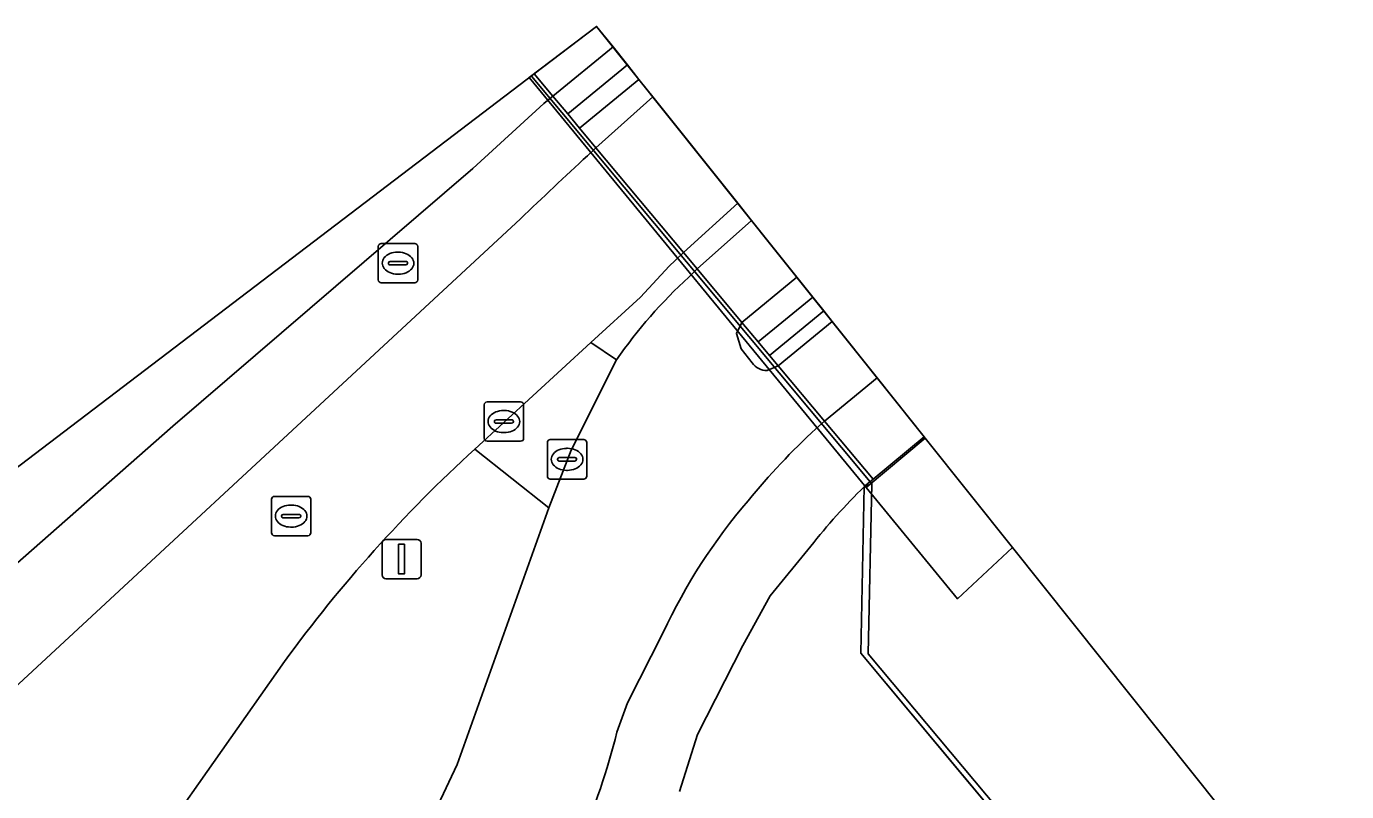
# Model space of a CAD drawing. Extents: x 159716 to 160783, y 383290 to 384031.
# Drawn here: x 160289.53 to 160323.05, y 384011.39 to 384030.82 of the extents above; entities that cross this region are included whole.
import ezdxf

# ---------------------------------------------------------------- set-up
doc = ezdxf.new("R2010")
doc.units = 0
for name, color, linetype in [('IMGEO_Berm_groen', 7, 'Continuous'), ('IMGEO_Brandkraan', 7, 'Continuous'), ('IMGEO_Fietspad_gesloten', 7, 'Continuous'), ('IMGEO_Geluidsscherm', 7, 'Continuous'), ('IMGEO_Groenvoorziening', 7, 'Continuous'), ('IMGEO_Kolk', 7, 'Continuous'), ('IMGEO_Lichtmast', 7, 'Continuous'), ('IMGEO_Muur', 7, 'Continuous'), ('IMGEO_Pijler', 7, 'Continuous'), ('IMGEO_Rijbaan_lokaal_gesloten', 7, 'Continuous'), ('IMGEO_Rioolput', 7, 'Continuous'), ('IMGEO_Spoorbaan_halfverhard', 7, 'Continuous'), ('IMGEO_Terreindeel_gesloten', 7, 'Continuous'), ('IMGEO_Verkeerseiland_gesloten', 7, 'Continuous'), ('IMGEO_Verkeerseiland_open', 7, 'Continuous'), ('IMGEO_Voetpad_open', 7, 'Continuous')]:
    doc.layers.add(name, color=color, linetype=linetype)

msp = doc.modelspace()

# ---------------------------------------------------------------- linework, layer by layer
at = {"layer": 'IMGEO_Berm_groen'}
for points in [[(160300.465, 384012.077), (160302.794, 384018.592), (160300.912, 384020.086)], [(160296.078, 384014.692), (160292.915, 384010.191)], [(160298.712, 384008.36), (160300.465, 384012.077)]]:
    msp.add_lwpolyline(points, dxfattribs=at)
msp.add_arc((160325.366, 383993.308), 36.264, 132.4024, 143.8654, dxfattribs=at)
at = {"layer": 'IMGEO_Brandkraan'}
for p, q in [((160298.461, 384024.382), (160298.461, 384025.234)), ((160298.536, 384025.308), (160299.388, 384025.308)), ((160298.949, 384025.088), (160298.974, 384025.088)), ((160299.462, 384025.234), (160299.462, 384024.382)), ((160298.72, 384024.802), (160298.72, 384024.814)), ((160299.158, 384024.765), (160298.76, 384024.765)), ((160298.763, 384024.851), (160299.161, 384024.851)), ((160299.204, 384024.814), (160299.204, 384024.802)), ((160298.972, 384024.528), (160298.947, 384024.528)), ((160299.388, 384024.308), (160298.536, 384024.308))]:
    msp.add_line(p, q, dxfattribs=at)
for points in [[(160298.461, 384024.382), (160298.461, 384025.234)], [(160298.536, 384025.308), (160299.388, 384025.308)], [(160299.462, 384025.234), (160299.462, 384024.382)], [(160299.388, 384024.308), (160298.536, 384024.308)]]:
    msp.add_lwpolyline(points, dxfattribs=at)
for centre, radius, start, end in [((160298.538, 384025.232), 0.0765, 91.552, 178.448), ((160298.538, 384025.232), 0.0765, 91.552, 178.448), ((160299.386, 384025.232), 0.0765, 1.552, 88.448), ((160299.386, 384025.232), 0.0765, 1.552, 88.448), ((160298.76, 384024.811), 0.0403, 85.8775, 175.7526), ((160298.757, 384024.801), 0.0366, 178.938, 274.7102), ((160299.161, 384024.808), 0.043, 264.8664, 352.4533), ((160299.165, 384024.813), 0.0386, 1.7309, 96.639), ((160298.538, 384024.384), 0.0765, 181.552, 268.448), ((160298.538, 384024.384), 0.0765, 181.552, 268.448), ((160299.386, 384024.384), 0.0765, 271.552, 358.448), ((160299.386, 384024.384), 0.0765, 271.552, 358.448)]:
    msp.add_arc(centre, radius, start, end, dxfattribs=at)
for centre, major_axis, ratio, start_param, end_param in [((160298.948, 384024.808), (-0.387, 0.002), 0.722429, 4.712389, 7.853982), ((160298.973, 384024.808), (-0.39, 0.002), 0.717154, 1.570796, 4.712389)]:
    msp.add_ellipse(centre, major_axis=major_axis, ratio=ratio, start_param=start_param, end_param=end_param, dxfattribs=at)
at = {"layer": 'IMGEO_Fietspad_gesloten'}
for points in [[(160309.09, 384024.449), (160307.938, 384025.893), (160306.56, 384024.66), (160307.696, 384023.301), (160309.09, 384024.449), (160309.09, 384024.449)], [(160307.957, 384022.276), (160307.676, 384022.631), (160307.553, 384023.019), (160307.696, 384023.301), (160306.56, 384024.66), (160306.35, 384024.456)], [(160311.128, 384021.896), (160309.986, 384023.327), (160308.614, 384022.203), (160309.793, 384020.792), (160311.128, 384021.896)], [(160304.513, 384022.352), (160303.362, 384020.06), (160302.794, 384018.592), (160300.465, 384012.077), (160298.712, 384008.36), (160297.215, 384005.333)], [(160309.573, 384020.604), (160309.793, 384020.792), (160308.614, 384022.203), (160308.335, 384022.084)], [(160304.522, 384012.896), (160304.786, 384013.639), (160305.696, 384015.432)]]:
    msp.add_lwpolyline(points, dxfattribs=at)
for centre, radius, start, end in [((160314.534, 384015.456), 12.164, 132.2834, 145.4682), ((160308.319, 384022.52), 0.436, 213.9779, 272.1667), ((160321.689, 384007.485), 17.858, 132.7249, 140.7914), ((160318.941, 384009.254), 14.615, 139.3532, 154.9928), ((160285.551, 384017.713), 19.573, 337.0002, 345.7539)]:
    msp.add_arc(centre, radius, start, end, dxfattribs=at)
at = {"layer": 'IMGEO_Geluidsscherm'}
for points in [[(160310.903, 384014.888), (160310.996, 384019.205), (160302.35, 384029.561)], [(160310.903, 384014.888), (160319.872, 384004.166), (160335.262, 383985.689), (160342.501, 383976.988), (160350.154, 383967.764), (160355.716, 383961.073), (160365.847, 383948.928), (160373.36, 383940.008), (160382.981, 383928.408), (160388.002, 383922.479)]]:
    msp.add_lwpolyline(points, dxfattribs=at)
at = {"layer": 'IMGEO_Groenvoorziening'}
for points in [[(160315.815, 384008.789), (160310.712, 384014.903), (160310.802, 384019.135)], [(160309.44, 384017.617), (160308.41, 384016.358), (160307.715, 384015.095), (160306.564, 384012.842), (160306.108, 384011.388)]]:
    msp.add_lwpolyline(points, dxfattribs=at)
msp.add_arc((160321.996, 384007.722), 15.986, 134.4433, 141.7577, dxfattribs=at)
at = {"layer": 'IMGEO_Kolk'}
for p, q in [((160301.149, 384020.36), (160301.149, 384021.212)), ((160301.224, 384021.286), (160302.076, 384021.286)), ((160301.637, 384021.066), (160301.662, 384021.066)), ((160302.15, 384021.212), (160302.15, 384020.36)), ((160301.408, 384020.78), (160301.408, 384020.792)), ((160301.846, 384020.743), (160301.448, 384020.743)), ((160301.451, 384020.829), (160301.849, 384020.829)), ((160301.892, 384020.792), (160301.892, 384020.78)), ((160301.66, 384020.506), (160301.635, 384020.506)), ((160302.829, 384020.326), (160303.681, 384020.326)), ((160302.076, 384020.286), (160301.224, 384020.286)), ((160302.754, 384019.4), (160302.754, 384020.252)), ((160303.242, 384020.106), (160303.267, 384020.106)), ((160303.755, 384020.252), (160303.755, 384019.4)), ((160303.013, 384019.82), (160303.013, 384019.832)), ((160303.451, 384019.783), (160303.053, 384019.783)), ((160303.056, 384019.869), (160303.454, 384019.869)), ((160303.497, 384019.832), (160303.497, 384019.82)), ((160303.681, 384019.326), (160302.829, 384019.326)), ((160303.265, 384019.546), (160303.24, 384019.546))]:
    msp.add_line(p, q, dxfattribs=at)
for points in [[(160301.149, 384020.36), (160301.149, 384021.212)], [(160301.224, 384021.286), (160302.076, 384021.286)], [(160302.15, 384021.212), (160302.15, 384020.36)], [(160302.829, 384020.326), (160303.681, 384020.326)], [(160302.076, 384020.286), (160301.224, 384020.286)], [(160302.754, 384019.4), (160302.754, 384020.252)], [(160303.755, 384020.252), (160303.755, 384019.4)], [(160303.681, 384019.326), (160302.829, 384019.326)]]:
    msp.add_lwpolyline(points, dxfattribs=at)
for centre, radius, start, end in [((160301.226, 384021.21), 0.0765, 91.552, 178.448), ((160301.226, 384021.21), 0.0765, 91.552, 178.448), ((160302.074, 384021.21), 0.0765, 1.552, 88.448), ((160302.074, 384021.21), 0.0765, 1.552, 88.448), ((160301.448, 384020.789), 0.0403, 85.8775, 175.7526), ((160301.445, 384020.779), 0.0366, 178.938, 274.7102), ((160301.849, 384020.786), 0.043, 264.8664, 352.4533), ((160301.853, 384020.791), 0.0386, 1.7309, 96.639), ((160301.226, 384020.362), 0.0765, 181.552, 268.448), ((160301.226, 384020.362), 0.0765, 181.552, 268.448), ((160302.074, 384020.362), 0.0765, 271.552, 358.448), ((160302.074, 384020.362), 0.0765, 271.552, 358.448), ((160302.831, 384020.25), 0.0765, 91.552, 178.448), ((160302.831, 384020.25), 0.0765, 91.552, 178.448), ((160303.679, 384020.25), 0.0765, 1.552, 88.448), ((160303.679, 384020.25), 0.0765, 1.552, 88.448), ((160303.053, 384019.829), 0.0403, 85.8775, 175.7526), ((160303.05, 384019.819), 0.0366, 178.938, 274.7102), ((160303.454, 384019.826), 0.043, 264.8664, 352.4533), ((160303.458, 384019.831), 0.0386, 1.7309, 96.639), ((160302.831, 384019.402), 0.0765, 181.552, 268.448), ((160302.831, 384019.402), 0.0765, 181.552, 268.448), ((160303.679, 384019.402), 0.0765, 271.552, 358.448), ((160303.679, 384019.402), 0.0765, 271.552, 358.448)]:
    msp.add_arc(centre, radius, start, end, dxfattribs=at)
for centre, major_axis, ratio, start_param, end_param in [((160301.636, 384020.786), (-0.387, 0.002), 0.722429, 4.712389, 7.853982), ((160301.661, 384020.786), (-0.39, 0.002), 0.717154, 1.570796, 4.712389), ((160303.241, 384019.826), (-0.387, 0.002), 0.722429, 4.712389, 7.853982), ((160303.266, 384019.826), (-0.39, 0.002), 0.717154, 1.570796, 4.712389)]:
    msp.add_ellipse(centre, major_axis=major_axis, ratio=ratio, start_param=start_param, end_param=end_param, dxfattribs=at)
at = {"layer": 'IMGEO_Lichtmast'}
for p, q in [((160298.556, 384016.893), (160298.556, 384017.693)), ((160298.556, 384017.693), (160298.556, 384016.893)), ((160298.656, 384017.793), (160299.446, 384017.793)), ((160299.446, 384017.793), (160298.656, 384017.793)), ((160299.546, 384017.693), (160299.546, 384016.893)), ((160299.546, 384016.893), (160299.546, 384017.693)), ((160299.446, 384016.793), (160298.656, 384016.793)), ((160298.656, 384016.793), (160299.446, 384016.793))]:
    msp.add_line(p, q, dxfattribs=at)
msp.add_lwpolyline([(160298.976, 384017.668), (160299.126, 384017.668), (160299.126, 384016.918), (160298.976, 384016.918), (160298.976, 384017.668)], dxfattribs=at)
for centre, start, end in [((160298.656, 384017.693), 90, 180), ((160298.656, 384017.693), 90, 180), ((160299.446, 384017.693), 0, 90), ((160299.446, 384017.693), 360, 90), ((160298.656, 384016.893), 180, 270), ((160298.656, 384016.893), 180, 270), ((160299.446, 384016.893), 270, 0), ((160299.446, 384016.893), 270, 0)]:
    msp.add_arc(centre, 0.1, start, end, dxfattribs=at)
at = {"layer": 'IMGEO_Muur'}
for points in [[(160310.712, 384014.903), (160310.802, 384019.135)], [(160317.78, 384006.434), (160310.712, 384014.903)]]:
    msp.add_lwpolyline(points, dxfattribs=at)
at = {"layer": 'IMGEO_Pijler'}
for points in [[(160305.08, 384029.474), (160304.785, 384029.844), (160303.27, 384028.597), (160303.574, 384028.235)], [(160309.772, 384023.595), (160309.491, 384023.947), (160308.109, 384022.807), (160308.396, 384022.463)]]:
    msp.add_lwpolyline(points, close=True, dxfattribs=at)
at = {"layer": 'IMGEO_Rijbaan_lokaal_gesloten'}
for points in [[(160302.42, 384029.615), (160302.895, 384029.047), (160304.422, 384030.298), (160304.422, 384030.298), (160304.005, 384030.821), (160302.42, 384029.615)], [(160307.591, 384026.328), (160305.434, 384029.031), (160303.987, 384027.74), (160306.213, 384025.076), (160307.591, 384026.328)], [(160300.912, 384020.086), (160303.859, 384022.795), (160305.115, 384023.948), (160305.844, 384024.734), (160305.998, 384024.877), (160306.213, 384025.076), (160303.987, 384027.74), (160303.774, 384027.536)], [(160302.072, 384025.93), (160286.433, 384011.44), (160283.759, 384008.984), (160283.709, 384009.014)], [(160283.214, 384008.676), (160291.054, 384006.503), (160291.189, 384006.985), (160291.248, 384007.138), (160291.746, 384008.282), (160292.915, 384010.191), (160296.078, 384014.692)]]:
    msp.add_lwpolyline(points, dxfattribs=at)
msp.add_lwpolyline([(160277.052, 384010.311), (160280.459, 384009.393), (160281.075, 384009.869), (160281.271, 384010.06), (160284.084, 384012.621), (160293.244, 384020.667), (160300.865, 384027.211), (160302.667, 384028.86), (160302.895, 384029.047), (160302.42, 384029.615)], close=True, dxfattribs=at)
for centre, radius, start, end in [((160353.932, 383972.675), 74.334, 132.43582, 134.2396), ((160325.366, 383993.308), 36.264, 132.4024, 143.8654)]:
    msp.add_arc(centre, radius, start, end, dxfattribs=at)
at = {"layer": 'IMGEO_Rioolput'}
for p, q in [((160295.748, 384017.959), (160295.748, 384018.811)), ((160295.823, 384018.885), (160296.675, 384018.885)), ((160296.236, 384018.665), (160296.261, 384018.665)), ((160296.749, 384018.811), (160296.749, 384017.959)), ((160296.007, 384018.379), (160296.007, 384018.391)), ((160296.445, 384018.342), (160296.047, 384018.342)), ((160296.05, 384018.428), (160296.448, 384018.428)), ((160296.491, 384018.391), (160296.491, 384018.379)), ((160296.259, 384018.105), (160296.234, 384018.105)), ((160296.675, 384017.885), (160295.823, 384017.885))]:
    msp.add_line(p, q, dxfattribs=at)
for points in [[(160295.748, 384017.959), (160295.748, 384018.811)], [(160295.823, 384018.885), (160296.675, 384018.885)], [(160296.749, 384018.811), (160296.749, 384017.959)], [(160296.675, 384017.885), (160295.823, 384017.885)]]:
    msp.add_lwpolyline(points, dxfattribs=at)
for centre, radius, start, end in [((160295.825, 384018.809), 0.0765, 91.552, 178.448), ((160295.825, 384018.809), 0.0765, 91.552, 178.448), ((160296.673, 384018.809), 0.0765, 1.552, 88.448), ((160296.673, 384018.809), 0.0765, 1.552, 88.448), ((160296.047, 384018.388), 0.0403, 85.8775, 175.7526), ((160296.044, 384018.378), 0.0366, 178.938, 274.7102), ((160296.448, 384018.385), 0.043, 264.8664, 352.4533), ((160296.452, 384018.39), 0.0386, 1.7309, 96.639), ((160295.825, 384017.961), 0.0765, 181.552, 268.448), ((160295.825, 384017.961), 0.0765, 181.552, 268.448), ((160296.673, 384017.961), 0.0765, 271.552, 358.448), ((160296.673, 384017.961), 0.0765, 271.552, 358.448)]:
    msp.add_arc(centre, radius, start, end, dxfattribs=at)
for centre, major_axis, ratio, start_param, end_param in [((160296.235, 384018.385), (-0.387, 0.002), 0.722429, 4.712389, 7.853982), ((160296.26, 384018.385), (-0.39, 0.002), 0.717154, 1.570796, 4.712389)]:
    msp.add_ellipse(centre, major_axis=major_axis, ratio=ratio, start_param=start_param, end_param=end_param, dxfattribs=at)
at = {"layer": 'IMGEO_Spoorbaan_halfverhard'}
msp.add_lwpolyline([(160389.483, 383923.713), (160351.342, 383971.506), (160350.743, 383971.016), (160350.336, 383971.498), (160350.956, 383971.988), (160314.567, 384017.586), (160313.167, 384016.286), (160310.847, 384019.113), (160312.349, 384020.366), (160312.324, 384020.397), (160311.024, 384019.319), (160310.802, 384019.135), (160310.712, 384014.903), (160315.815, 384008.789), (160317.78, 384006.434), (160323.144, 384000), (160336.884, 383983.521), (160383.703, 383927.366), (160387.009, 383923.465), (160387.918, 383922.408), (160388.288, 383922.718)], close=True, dxfattribs=at)
at = {"layer": 'IMGEO_Terreindeel_gesloten'}
for points in [[(160304.005, 384030.821), (160302.295, 384029.52), (160310.847, 384019.113), (160310.895, 384019.212), (160311.024, 384019.319), (160312.324, 384020.397)], [(160312.349, 384020.366), (160310.847, 384019.113), (160313.167, 384016.286), (160314.567, 384017.586)]]:
    msp.add_lwpolyline(points, close=True, dxfattribs=at)
at = {"layer": 'IMGEO_Verkeerseiland_gesloten'}
for points in [[(160303.774, 384027.536), (160303.987, 384027.74), (160303.574, 384028.235), (160303.27, 384028.597), (160302.895, 384029.047), (160302.667, 384028.86), (160300.865, 384027.211), (160293.244, 384020.667), (160284.084, 384012.621)], [(160284.407, 384011.841), (160286.07, 384011.399), (160286.433, 384011.44), (160302.072, 384025.93)]]:
    msp.add_lwpolyline(points, dxfattribs=at)
msp.add_lwpolyline([(160304.513, 384022.352), (160303.859, 384022.795), (160300.912, 384020.086), (160302.794, 384018.592), (160303.362, 384020.06)], close=True, dxfattribs=at)
msp.add_arc((160353.932, 383972.675), 74.334, 132.43582, 134.2396, dxfattribs=at)
at = {"layer": 'IMGEO_Verkeerseiland_open'}
for points in [[(160304.785, 384029.844), (160304.422, 384030.298), (160304.422, 384030.298), (160302.895, 384029.047), (160303.27, 384028.597)], [(160305.434, 384029.031), (160305.08, 384029.474), (160303.574, 384028.235), (160303.987, 384027.74)], [(160309.491, 384023.947), (160309.09, 384024.449), (160309.09, 384024.449), (160307.696, 384023.301), (160308.109, 384022.807)], [(160309.986, 384023.327), (160309.772, 384023.595), (160308.396, 384022.463), (160308.614, 384022.203)]]:
    msp.add_lwpolyline(points, close=True, dxfattribs=at)
for points in [[(160307.938, 384025.893), (160307.591, 384026.328), (160306.213, 384025.076), (160306.56, 384024.66), (160307.938, 384025.893)], [(160306.35, 384024.456), (160306.56, 384024.66), (160306.213, 384025.076), (160305.998, 384024.877), (160305.844, 384024.734), (160305.115, 384023.948), (160303.859, 384022.795), (160304.513, 384022.352)], [(160308.109, 384022.807), (160307.696, 384023.301), (160307.553, 384023.019), (160307.676, 384022.631), (160307.957, 384022.276)], [(160308.335, 384022.084), (160308.614, 384022.203), (160308.396, 384022.463), (160308.109, 384022.807)]]:
    msp.add_lwpolyline(points, dxfattribs=at)
for centre, radius, start, end in [((160314.534, 384015.456), 12.164, 132.2834, 145.4682), ((160308.319, 384022.52), 0.436, 213.9779, 272.1667)]:
    msp.add_arc(centre, radius, start, end, dxfattribs=at)
at = {"layer": 'IMGEO_Voetpad_open'}
for points in [[(160312.324, 384020.397), (160311.128, 384021.896), (160309.793, 384020.792), (160311.024, 384019.319), (160312.324, 384020.397)], [(160310.802, 384019.135), (160311.024, 384019.319), (160309.793, 384020.792), (160309.573, 384020.604)], [(160306.564, 384012.842), (160307.715, 384015.095), (160308.41, 384016.358), (160309.44, 384017.617)], [(160305.696, 384015.432), (160304.786, 384013.639), (160304.522, 384012.896)], [(160306.108, 384011.388), (160306.564, 384012.842)]]:
    msp.add_lwpolyline(points, dxfattribs=at)
for centre, radius, start, end in [((160321.689, 384007.485), 17.858, 132.7249, 140.7914), ((160321.996, 384007.722), 15.986, 134.4433, 141.7577), ((160318.941, 384009.254), 14.615, 139.3532, 154.9928), ((160285.551, 384017.713), 19.573, 337.0002, 345.7539)]:
    msp.add_arc(centre, radius, start, end, dxfattribs=at)

doc.saveas('drawing.dxf')
